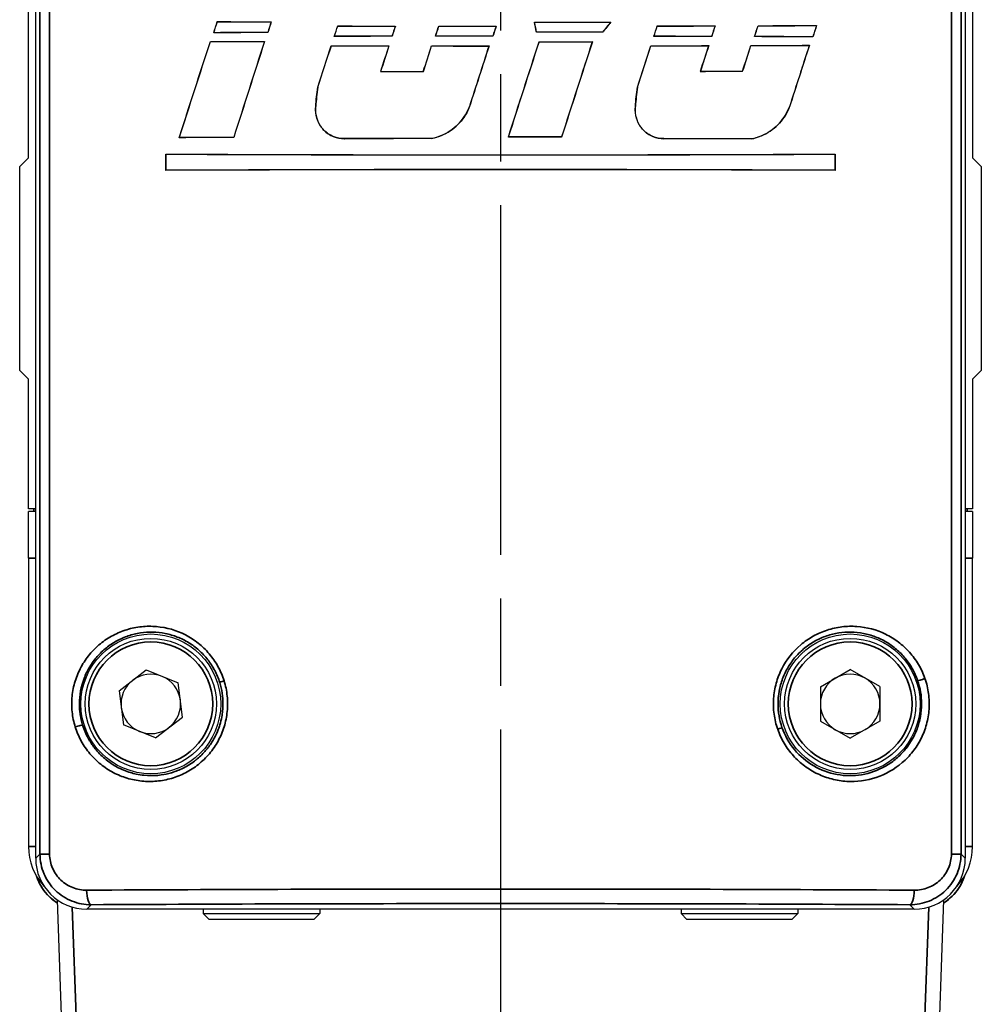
# Model space of a CAD drawing. Header units: millimetres. Extents: x 399 to 6233, y -1870 to 1602.
# Tile 439 of 656: x 4951 to 4984, y 392 to 425. Entities that reach past the tile are written whole.
import ezdxf

# ---------------------------------------------------------------- set-up
doc = ezdxf.new("R2010")
doc.units = ezdxf.units.MM
doc.linetypes.add('AM_ISO08W050', pattern=[18, 12, -1.5, 3, -1.5])
for name, color, linetype, lineweight in [('AM_7', 4, 'AM_ISO08W050', 25), ('可見 (ISO)', 7, 'Continuous', 25), ('窄部可見 (ISO)', 7, 'Continuous', 35)]:
    doc.layers.add(name, color=color, linetype=linetype, lineweight=lineweight)
doc.layers.add('S40', color=7, linetype='Continuous')

# ---------------------------------------------------------------- blocks, each defined once
blk = doc.blocks.new('S40-左視-02')
at = {"layer": '可見 (ISO)'}
for p, q in [((-15.95, -22.845), (-15.95, 34.605)), ((15.95, 34.605), (15.95, -22.845)), ((-16.2, 1.205), (-16.2, 27.533)), ((16.2, 27.533), (16.2, 1.205)), ((-9.717, 5.883), (-9.715, 5.879)), ((-7.865, 5.876), (-7.87, 5.873)), ((1.164, 5.865), (1.168, 5.861)), ((3.791, 5.867), (3.784, 5.864)), ((10.85, 5.75), (10.845, 5.746)), ((-9.842, 5.499), (-9.837, 5.503)), ((-7.985, 5.506), (-7.988, 5.509)), ((-5.586, 5.733), (-5.584, 5.73)), ((-3.609, 5.73), (-3.614, 5.726)), ((-2.117, 5.728), (-2.114, 5.724)), ((-0.147, 5.727), (-0.152, 5.724)), ((1.236, 5.517), (1.238, 5.521)), ((3.501, 5.515), (3.499, 5.519)), ((5.379, 5.733), (5.382, 5.729)), ((7.367, 5.738), (7.362, 5.734)), ((8.838, 5.742), (8.841, 5.739)), ((-9.957, 5.204), (-9.954, 5.201)), ((-8.098, 5.198), (-8.103, 5.194)), ((-5.703, 5.374), (-5.698, 5.378)), ((-3.723, 5.378), (-3.726, 5.381)), ((-2.23, 5.379), (-2.225, 5.383)), ((-0.259, 5.38), (-0.262, 5.384)), ((1.322, 5.186), (1.324, 5.182)), ((3.152, 5.187), (3.147, 5.184)), ((5.264, 5.375), (5.268, 5.379)), ((7.248, 5.37), (7.245, 5.374)), ((8.716, 5.366), (8.721, 5.369)), ((10.722, 5.358), (10.719, 5.362)), ((-5.807, 5.054), (-5.805, 5.051)), ((-3.829, 5.051), (-3.834, 5.047)), ((-2.364, 5.049), (-2.361, 5.045)), ((-0.394, 5.048), (-0.399, 5.044)), ((5.159, 5.053), (5.162, 5.049)), ((7.146, 5.058), (7.141, 5.054)), ((8.592, 5.062), (8.594, 5.058)), ((10.601, 5.07), (10.596, 5.066)), ((-4.114, 4.172), (-4.119, 4.169)), ((-2.649, 4.17), (-2.647, 4.167)), ((6.859, 4.178), (6.855, 4.174)), ((8.307, 4.182), (8.31, 4.179)), ((-6.266, 3.631), (-6.263, 3.631)), ((4.702, 3.631), (4.706, 3.63)), ((-6.341, 2.97), (-6.338, 2.97)), ((-1.064, 2.965), (-1.067, 2.966)), ((4.628, 2.97), (4.631, 2.97)), ((9.919, 2.959), (9.916, 2.96)), ((-11.026, 1.896), (-11.021, 1.899)), ((-9.155, 1.903), (-9.157, 1.907)), ((-2.364, 1.865), (-2.364, 1.868)), ((0.271, 1.919), (0.276, 1.923)), ((2.099, 1.918), (2.096, 1.922)), ((8.603, 1.852), (8.602, 1.855)), ((-16.5, 0.905), (-16.2, 1.205)), ((-11.487, 1.334), (-11.483, 1.331)), ((-11.487, 0.773), (-11.487, 1.334)), ((-11.483, 1.331), (-11.483, 0.776)), ((11.487, 1.334), (11.483, 1.331)), ((11.483, 0.776), (11.483, 1.331)), ((11.487, 1.334), (11.487, 0.773)), ((16.2, 1.205), (16.5, 0.905)), ((-16.5, -6.095), (-16.5, 0.905)), ((-11.487, 0.773), (-11.483, 0.776)), ((11.487, 0.773), (11.483, 0.776)), ((16.5, 0.905), (16.5, -6.095)), ((-16.2, -6.395), (-16.5, -6.095)), ((-16.2, -10.845), (-16.2, -6.395)), ((16.5, -6.095), (16.2, -6.395)), ((16.2, -6.395), (16.2, -10.845)), ((-15.95, -10.845), (-16.2, -10.845)), ((-15.95, -10.945), (-16.2, -10.945)), ((-16.2, -12.545), (-16.2, -10.945)), ((-16.013, -10.945), (-16.013, -10.845)), ((16.2, -10.845), (15.95, -10.845)), ((16.2, -10.945), (15.95, -10.945)), ((16.013, -10.945), (16.013, -10.845)), ((16.2, -10.945), (16.2, -12.545)), ((-16.2, -12.545), (-16.2, -22.445)), ((16.2, -22.445), (16.2, -12.545)), ((-14.1, -15.845), (-14.099, -15.845)), ((-13.771, -15.845), (-13.771, -15.845)), ((-14.5, -16.499), (-14.5, -16.499)), ((-13.091, -17.094), (-12.155, -16.374)), ((-12.155, -16.374), (-11.064, -16.825)), ((10.977, -16.956), (11.998, -16.364)), ((13.022, -16.953), (11.998, -16.364)), ((-14.621, -16.846), (-14.621, -16.846)), ((-10.909, -17.996), (-11.064, -16.825)), ((-13.091, -17.094), (-12.936, -18.264)), ((10.977, -16.956), (10.978, -18.137)), ((13.022, -16.953), (13.023, -18.134)), ((-11.845, -18.715), (-10.909, -17.996)), ((10.978, -18.137), (12.002, -18.726)), ((13.023, -18.134), (12.002, -18.726)), ((-14.5, -18.591), (-14.5, -18.591)), ((-11.845, -18.715), (-12.936, -18.264)), ((-15.054, -28.569), (-15.204, -24.278)), ((15.204, -24.278), (15.054, -28.569)), ((14.2, -24.595), (-14.2, -24.595)), ((-10.2, -24.595), (-10.2, -24.745)), ((-6.2, -24.595), (-6.2, -24.745)), ((6.2, -24.595), (6.2, -24.745)), ((10.2, -24.595), (10.2, -24.745)), ((-10.2, -24.745), (-6.2, -24.745)), ((-10, -24.945), (-10.2, -24.745)), ((-6.4, -24.945), (-10, -24.945)), ((-6.4, -24.945), (-6.2, -24.745)), ((6.2, -24.745), (10.2, -24.745)), ((6.4, -24.945), (6.2, -24.745)), ((10, -24.945), (6.4, -24.945)), ((10, -24.945), (10.2, -24.745))]:
    blk.add_line(p, q, dxfattribs=at)
for centre, radius in [((-12, -17.545), 2.4), ((12, -17.545), 2.4), ((-12, -17.545), 2.25), ((12, -17.545), 2.25)]:
    blk.add_circle(centre, radius, dxfattribs=at)
for centre, radius, start, end in [((-12.5, -13.345), 2.25, 304.4384, 304.4434), ((-12.5, -13.345), 2.5, 308.2415, 308.2422), ((12.5, -13.345), 2.5, 231.7578, 231.7585), ((12.5, -13.345), 2.25, 290.5104, 290.5113), ((-12, -17.545), 1.022, 67.5479, 127.5479), ((12, -17.545), 1.022, 60.0782, 120.0782), ((-12, -17.545), 1.022, 127.5479, 187.5479), ((-12, -17.545), 1.022, 7.5479, 67.5479), ((12, -17.545), 1.022, 120.0782, 180.0782), ((12, -17.545), 1.023, 0.0782, 60.0782), ((-12, -17.545), 1.022, 307.5479, 7.5479), ((12, -17.545), 1.022, 180.0782, 240.0782), ((12, -17.545), 1.022, 300.0782, 0.0782), ((-12, -17.545), 1.022, 187.5479, 247.5479), ((-12, -17.545), 1.022, 247.5479, 307.5479), ((12, -17.545), 1.022, 240.0782, 300.0782), ((-14.2, -22.445), 2, 180, 223.2848), ((14.2, -22.445), 2, 316.7152, 0)]:
    blk.add_arc(centre, radius, start, end, dxfattribs=at)
for centre, major_axis, ratio, start_param, end_param in [((-0.001, 38.343), (45.742, 140.956), 0.005388, 4.478967, 4.481765), ((0, 38.344), (45.943, 141.575), 0.005388, 4.480032, 4.482765), ((0, 6.663), (45.744, 0), 0.017452, 4.498325, 4.539593), ((0, 6.663), (-45.944, 0), 0.017452, 1.357737, 1.398653), ((0.001, 27.56), (45.946, 141.587), 0.005388, 1.726322, 1.728923), ((0.001, 27.561), (45.747, 140.973), 0.005388, 1.726977, 1.72964), ((0, 6.663), (45.743, 0), 0.017452, 4.73784, 4.795367), ((0, 7.56), (45.738, -222.221), 0.003518, 1.560883, 1.562445), ((0, 6.663), (-45.943, 0), 0.017452, 1.59623, 1.65325), ((-0.001, 7.562), (45.962, -223.309), 0.00352, 1.560934, 1.562457), ((0, 0.012), (45.946, 55.808), 0.011094, 1.47488, 1.48109), ((1.531, 0.047), (-71.317, -86.598), 0.017452, 4.659508, 4.663578), ((0, 6.525), (45.744, 0), 0.017452, 4.906822, 4.951859), ((0, -30.188), (45.745, 140.965), 0.005388, 1.314755, 1.317628), ((0, 4.719), (-45.744, 0), 0.017452, 4.887848, 4.92925), ((0, 4.719), (45.944, 0), 0.017452, 1.745541, 1.786589), ((0, 25.508), (45.743, 140.96), 0.005388, 4.57081, 4.573382), ((0, 25.509), (45.943, 141.577), 0.005388, 4.571463, 4.573973), ((0, 6.525), (45.743, 0), 0.017452, 4.589963, 4.63341), ((0, 6.525), (-45.943, 0), 0.017452, 1.448962, 1.492057), ((0, 14.269), (45.943, 141.577), 0.005388, 1.632922, 1.635362), ((0, 14.268), (45.742, 140.956), 0.005388, 1.633159, 1.63566), ((0, 14.834), (45.747, 140.972), 0.005388, 4.647018, 4.649495), ((0, 14.834), (45.945, 141.582), 0.005388, 4.647338, 4.649755), ((0, 6.525), (45.743, 0), 0.017452, 4.666094, 4.709179), ((0, 6.525), (-45.943, 0), 0.017452, 1.524759, 1.567496), ((0, 3.593), (45.944, 141.578), 0.005388, 1.557495, 1.559895), ((0, 3.593), (45.743, 140.96), 0.005388, 1.557405, 1.559865), ((0, 4.719), (-45.743, 0), 0.017452, 4.635776, 4.685375), ((0, 4.719), (45.943, 0), 0.017452, 1.494553, 1.543838), ((-0.001, -8.273), (45.747, 140.973), 0.005388, 4.811103, 4.813651), ((-0.001, -8.272), (45.946, 141.586), 0.005388, 4.810702, 4.813189), ((0, 6.525), (45.743, 0), 0.017452, 4.830263, 4.87415), ((0, 6.525), (-45.943, 0), 0.017452, 1.68821, 1.731739), ((0, -19.511), (45.944, 141.578), 0.005388, 1.393277, 1.395861), ((-0.001, -19.513), (45.746, 140.968), 0.005388, 1.392452, 1.395099), ((-0.001, -18.949), (45.746, 140.968), 0.005388, 4.887488, 4.890199), ((0.002, -18.941), (45.938, 141.56), 0.005387, 4.886722, 4.889371), ((0, 6.525), (-45.944, 0), 0.017452, 1.76443, 1.809093), ((0, -30.185), (45.943, 141.575), 0.005388, 1.315939, 1.318746), ((0, 38.699), (-45.744, -142.233), 0.005344, 1.310785, 1.334792), ((0, 38.699), (-45.944, -142.854), 0.005344, 1.311977, 1.335821), ((0, 5.984), (45.744, 0), 0.017452, 4.492968, 4.534412), ((0, 5.984), (-45.944, 0), 0.017452, 1.352404, 1.393495), ((7.589, 27.171), (144.238, 448.348), 0.017452, 1.625447, 1.63279), ((7.55, 27.166), (-143.559, -446.239), 0.017452, 4.767252, 4.774645), ((0, 4.582), (-45.743, 0), 0.017452, 4.793869, 4.837387), ((0, 4.582), (45.943, 0), 0.017452, 1.651976, 1.695141), ((0, 4.582), (-45.743, 0), 0.017452, 4.718059, 4.761162), ((0, 4.582), (45.943, 0), 0.017452, 1.576497, 1.619252), ((-8.106, 3.684), (149.428, 464.48), 0.017452, 4.714204, 4.721236), ((-8.142, 3.684), (-150.081, -466.511), 0.017452, 1.572635, 1.579622), ((0, 5.984), (45.743, 0), 0.017452, 4.741284, 4.78134), ((0, 5.984), (-45.943, 0), 0.017452, 1.599621, 1.639342), ((8.09, -7.155), (148.924, 462.915), 0.017452, 1.549753, 1.556801), ((8.055, -7.155), (-148.266, -460.869), 0.017452, 4.691221, 4.698315), ((0, 4.582), (-45.743, 0), 0.017452, 4.553276, 4.597064), ((0, 4.582), (45.943, 0), 0.017452, 1.412438, 1.45587), ((0, 4.582), (-45.744, 0), 0.017452, 4.475792, 4.520667), ((0, 4.582), (45.944, 0), 0.017452, 1.335307, 1.379812), ((-7.974, 25.256), (144.878, 450.339), 0.017452, 4.669968, 4.673131), ((-8.01, 25.26), (-145.55, -452.428), 0.017452, 1.528587, 1.531729), ((0, 5.846), (45.743, 0), 0.017452, 4.585094, 4.628584), ((0, 5.846), (-45.943, 0), 0.017452, 1.444115, 1.487251), ((7.935, 14.228), (147.931, 455.72), 0.017452, 1.596609, 1.598538), ((7.9, 14.228), (-147.28, -453.713), 0.017452, 4.738283, 4.740219), ((-7.922, 14.864), (147.149, 453.311), 0.017452, 4.694461, 4.6964), ((-7.957, 14.865), (-147.801, -455.32), 0.017452, 1.552964, 1.554894), ((0, 5.846), (45.743, 0), 0.017452, 4.660689, 4.703778), ((0, 5.846), (-45.943, 0), 0.017452, 1.519377, 1.562119), ((8.142, 3.665), (150.083, 466.516), 0.017452, 1.573454, 1.577908), ((8.106, 3.665), (-149.429, -464.485), 0.017452, 4.715026, 4.71951), ((-7.98, -8.3), (147.806, 459.439), 0.017452, 4.743975, 4.747071), ((-8.016, -8.301), (-148.467, -461.493), 0.017452, 1.602266, 1.605344), ((0, 5.846), (45.743, 0), 0.017452, 4.825414, 4.869249), ((0, 5.846), (-45.943, 0), 0.017452, 1.683384, 1.72686), ((7.864, -18.877), (143.043, 440.663), 0.017452, 1.522128, 1.524128), ((7.829, -18.871), (-142.369, -438.584), 0.017452, 4.663468, 4.665477), ((-7.448, -18.276), (142.673, 439.523), 0.017452, 4.769172, 4.771177), ((-7.486, -18.281), (-143.347, -441.598), 0.017452, 1.627343, 1.629338), ((0, 5.846), (45.744, 0), 0.017452, 4.901339, 4.946269), ((0, 5.846), (-45.944, 0), 0.017452, 1.758971, 1.803529), ((8.026, -28.607), (138.388, 430.163), 0.017452, 1.498052, 1.502962), ((7.992, -28.591), (-137.684, -427.975), 0.017452, 4.639273, 4.644219), ((0, 4.967), (-45.943, 0), 0.017452, 1.48103, 1.513152), ((0, 4.967), (45.743, 0), 0.017452, 4.622335, 4.654437), ((0, 4.967), (-45.944, 0), 0.017452, 1.720553, 1.752668), ((0, 4.967), (45.744, 0), 0.017452, 4.862913, 4.895007), ((0, 1.121), (-45.744, 0), 0.017452, 4.913878, 4.955821), ((0, 1.121), (45.944, 0), 0.017452, 1.771454, 1.813036), ((0, 1.067), (45.943, 0), 0.017452, 1.622277, 1.687601), ((0, 1.067), (-45.743, 0), 0.017452, 4.764087, 4.829706), ((0, 1.121), (-45.743, 0), 0.017452, 4.666489, 4.706462), ((0, 1.121), (45.943, 0), 0.017452, 1.525152, 1.564791), ((0, 1.067), (45.944, 0), 0.017452, 1.382444, 1.448358), ((0, 1.067), (-45.744, 0), 0.017452, 4.523196, 4.589413), ((0, 2.107), (45.743, 0), 0.017452, 4.45856, 4.966217), ((0, 2.107), (-45.95, 0), 0.017455, 1.318216, 1.823376), ((0, 0), (-45.743, 0), 0.017452, 4.45856, 4.966217), ((0, 0), (45.95, 0), 0.017455, 1.318216, 1.823376), ((-14.2, -22.845), (1.238, 1.238), 0.999695, 2.356347, 3.926839), ((14.2, -22.845), (-1.238, 1.238), 0.999695, 2.356347, 3.926839)]:
    blk.add_ellipse(centre, major_axis=major_axis, ratio=ratio, start_param=start_param, end_param=end_param, dxfattribs=at)
for points in [[(-6.341, 2.97), (-6.328, 3.189), (-6.302, 3.41), (-6.266, 3.631)], [(-6.263, 3.631), (-6.299, 3.409), (-6.324, 3.188), (-6.338, 2.97)], [(4.628, 2.97), (4.641, 3.188), (4.667, 3.409), (4.702, 3.631)], [(4.706, 3.63), (4.67, 3.409), (4.645, 3.188), (4.631, 2.97)]]:
    blk.add_open_spline(points, degree=3, dxfattribs=at)
for points, knots in [([(-6.341, 2.97), (-6.346, 2.929), (-6.349, 2.888), (-6.349, 2.723), (-6.324, 2.591), (-6.223, 2.348), (-6.147, 2.237), (-5.972, 2.061), (-5.86, 1.985), (-5.616, 1.885), (-5.484, 1.86), (-5.358, 1.86), (-5.356, 1.86), (-5.354, 1.86)], [-0.3106286, -0.3106286, -0.3106286, -0.3106286, -0.2985275, -0.2985275, -0.2612771, -0.2612771, -0.2240267, -0.2240267, -0.1865013, -0.1865013, -0.148976, -0.148976, -0.1484135, -0.1484135, -0.1484135, -0.1484135]), ([(-5.354, 1.864), (-5.356, 1.864), (-5.358, 1.864), (-5.484, 1.863), (-5.616, 1.888), (-5.859, 1.988), (-5.97, 2.064), (-6.145, 2.239), (-6.22, 2.349), (-6.321, 2.592), (-6.346, 2.724), (-6.346, 2.847), (-6.346, 2.888), (-6.343, 2.929), (-6.338, 2.97)], [0.4453362, 0.4453362, 0.4453362, 0.4453362, 0.4458977, 0.4458977, 0.4832863, 0.4832863, 0.520675, 0.520675, 0.5577925, 0.5577925, 0.59491, 0.59491, 0.59491, 0.6069789, 0.6069789, 0.6069789, 0.6069789]), ([(-2.364, 1.868), (-2.251, 1.891), (-2.138, 1.924), (-1.816, 2.058), (-1.62, 2.192), (-1.311, 2.501), (-1.178, 2.697), (-1.081, 2.929), (-1.074, 2.948), (-1.067, 2.966)], [-0.7547784, -0.7547784, -0.7547784, -0.7547784, -0.7217015, -0.7217015, -0.65609, -0.65609, -0.5905844, -0.5905844, -0.5849967, -0.5849967, -0.5849967, -0.5849967]), ([(-1.064, 2.965), (-1.071, 2.946), (-1.078, 2.928), (-1.174, 2.695), (-1.308, 2.499), (-1.618, 2.189), (-1.814, 2.055), (-2.137, 1.921), (-2.25, 1.887), (-2.364, 1.865)], [0.0600303, 0.0600303, 0.0600303, 0.0600303, 0.065637, 0.065637, 0.1312739, 0.1312739, 0.1970178, 0.1970178, 0.2301933, 0.2301933, 0.2301933, 0.2301933]), ([(4.628, 2.97), (4.622, 2.929), (4.62, 2.888), (4.62, 2.724), (4.645, 2.592), (4.745, 2.349), (4.82, 2.238), (4.995, 2.063), (5.106, 1.986), (5.35, 1.885), (5.482, 1.86), (5.607, 1.86), (5.609, 1.86), (5.611, 1.86)], [-0.3108484, -0.3108484, -0.3108484, -0.3108484, -0.2987826, -0.2987826, -0.2616698, -0.2616698, -0.224557, -0.224557, -0.187125, -0.187125, -0.1496929, -0.1496929, -0.1491299, -0.1491299, -0.1491299, -0.1491299]), ([(5.611, 1.863), (5.609, 1.863), (5.607, 1.863), (5.482, 1.863), (5.35, 1.888), (5.108, 1.989), (4.997, 2.065), (4.823, 2.24), (4.748, 2.351), (4.648, 2.593), (4.623, 2.724), (4.623, 2.847), (4.623, 2.887), (4.626, 2.928), (4.631, 2.97)], [0.4462988, 0.4462988, 0.4462988, 0.4462988, 0.4468607, 0.4468607, 0.4841574, 0.4841574, 0.5214541, 0.5214541, 0.5584352, 0.5584352, 0.5954163, 0.5954163, 0.5954163, 0.6074502, 0.6074502, 0.6074502, 0.6074502]), ([(8.602, 1.855), (8.718, 1.878), (8.833, 1.911), (9.161, 2.046), (9.359, 2.182), (9.671, 2.494), (9.805, 2.69), (9.902, 2.924), (9.909, 2.942), (9.916, 2.96)], [-0.7666931, -0.7666931, -0.7666931, -0.7666931, -0.7323964, -0.7323964, -0.6649503, -0.6649503, -0.5987622, -0.5987622, -0.5932187, -0.5932187, -0.5932187, -0.5932187]), ([(9.919, 2.959), (9.912, 2.94), (9.905, 2.922), (9.808, 2.688), (9.673, 2.492), (9.362, 2.179), (9.163, 2.043), (8.834, 1.908), (8.719, 1.874), (8.603, 1.852)], [0.0607615, 0.0607615, 0.0607615, 0.0607615, 0.066323, 0.066323, 0.132646, 0.132646, 0.2002419, 0.2002419, 0.2346492, 0.2346492, 0.2346492, 0.2346492]), ([(-15.345, -24.286), (-15.488, -24.173), (-15.614, -24.037), (-15.804, -23.755), (-15.875, -23.609), (-15.925, -23.457)], [0.1163989, 0.1163989, 0.1163989, 0.1163989, 0.1709338, 0.1709338, 0.2187282, 0.2187282, 0.2187282, 0.2187282]), ([(15.925, -23.457), (15.866, -23.636), (15.777, -23.808), (15.608, -24.034), (15.546, -24.104), (15.394, -24.251), (15.3, -24.325), (15.2, -24.389)], [0.0556135, 0.0556135, 0.0556135, 0.0556135, 0.1122733, 0.1122733, 0.1404091, 0.1404091, 0.1758858, 0.1758858, 0.1758858, 0.1758858])]:
    blk.add_open_spline(points, degree=3, knots=knots, dxfattribs=at)
at = {"layer": '窄部可見 (ISO)'}
for p, q in [((-15.804, -22.7), (-15.804, 34.459)), ((-15.474, 34.46), (-15.474, -22.7)), ((15.474, -22.7), (15.474, 34.46)), ((15.804, 34.459), (15.804, -22.7)), ((-5.354, 1.86), (-5.354, 1.864)), ((5.611, 1.86), (5.611, 1.863)), ((-16.013, -10.845), (-16.013, -10.945)), ((16.013, -10.945), (16.013, -10.845)), ((-16.2, -12.545), (-15.95, -12.545)), ((15.95, -12.545), (16.2, -12.545)), ((-15.95, -22.445), (-16.2, -22.445)), ((15.95, -22.445), (16.2, -22.445)), ((-15.95, -22.845), (-15.804, -22.7)), ((-15.474, -22.7), (-15.804, -22.7)), ((15.804, -22.7), (15.474, -22.7)), ((15.804, -22.7), (15.95, -22.845)), ((-14.696, -24.523), (-14.555, -28.578)), ((-14.047, -24.442), (-14.2, -24.595)), ((14.2, -24.595), (14.047, -24.442)), ((14.2, -24.436), (14.2, -24.436)), ((14.555, -28.578), (14.696, -24.523))]:
    blk.add_line(p, q, dxfattribs=at)
for centre in [(-12, -17.545), (12, -17.545)]:
    blk.add_circle(centre, 2.125, dxfattribs=at)
for centre, start, end in [((-12.5, -13.345), 301.5999, 301.6057), ((12.5, -13.345), 287.6717, 287.6721)]:
    blk.add_arc(centre, 2.125, start, end, dxfattribs=at)
for centre, major_axis, ratio, start_param, end_param in [((-9.445, -16.752), (-0.191, -0.059), 0.062926, 4.911673, 6.265697), ((14.504, -16.673), (-0.189, -0.065), 0.109215, 0.017558, 1.876428), ((-14.53, -18.337), (0.191, 0.059), 0.099527, 0.01754, 1.880288), ((9.471, -18.417), (0.189, 0.065), 0.069409, 4.910151, 6.26569), ((-14.047, -23.942), (0.003, -0.5), 0.310429, 4.710619, 6.264825), ((14.047, -23.942), (-0.003, -0.5), 0.310429, 0.01836, 1.572566)]:
    blk.add_ellipse(centre, major_axis=major_axis, ratio=ratio, start_param=start_param, end_param=end_param, dxfattribs=at)
for points, knots in [([(-14.594, -18.337), (-14.647, -18.168), (-14.682, -17.995), (-14.701, -17.818), (-14.719, -17.641), (-14.719, -17.461), (-14.702, -17.285), (-14.684, -17.108), (-14.65, -16.935), (-14.598, -16.766), (-14.546, -16.597), (-14.476, -16.432), (-14.393, -16.278), (-14.31, -16.124), (-14.211, -15.979), (-14.099, -15.844), (-13.987, -15.709), (-13.863, -15.588), (-13.729, -15.479), (-13.595, -15.37), (-13.449, -15.274), (-13.297, -15.193), (-13.145, -15.113), (-12.987, -15.047), (-12.823, -14.997), (-12.658, -14.947), (-12.488, -14.912), (-12.318, -14.895), (-12.147, -14.877), (-11.976, -14.876), (-11.803, -14.891), (-11.458, -14.921), (-11.123, -15.017), (-10.811, -15.178), (-10.656, -15.258), (-10.509, -15.353), (-10.373, -15.461), (-10.237, -15.569), (-10.108, -15.693), (-9.995, -15.828), (-9.881, -15.962), (-9.781, -16.107), (-9.696, -16.261), (-9.611, -16.416), (-9.54, -16.582), (-9.486, -16.752)], [0.016662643, 0.016662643, 0.016662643, 0.016662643, 0.017195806, 0.017195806, 0.017195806, 0.017729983, 0.017729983, 0.017729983, 0.018267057, 0.018267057, 0.018267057, 0.018804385, 0.018804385, 0.018804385, 0.019342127, 0.019342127, 0.019342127, 0.019880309, 0.019880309, 0.019880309, 0.02041893, 0.02041893, 0.02041893, 0.020957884, 0.020957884, 0.020957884, 0.021497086, 0.021497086, 0.021497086, 0.022036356, 0.022036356, 0.022036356, 0.023114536, 0.023114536, 0.023114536, 0.023653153, 0.023653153, 0.023653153, 0.024190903, 0.024190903, 0.024190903, 0.024728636, 0.024728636, 0.024728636, 0.025266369, 0.025266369, 0.025266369, 0.025266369]), ([(9.513, -18.417), (9.454, -18.248), (9.413, -18.075), (9.365, -17.72), (9.359, -17.539), (9.384, -17.184), (9.414, -17.009), (9.508, -16.667), (9.574, -16.499), (9.813, -16.027), (10.038, -15.744), (10.437, -15.405), (10.583, -15.304), (10.887, -15.134), (11.045, -15.065), (11.374, -14.958), (11.545, -14.921), (11.886, -14.879), (12.057, -14.875), (12.573, -14.911), (12.906, -15), (13.371, -15.227), (13.517, -15.317), (13.791, -15.524), (13.921, -15.642), (14.153, -15.902), (14.255, -16.042), (14.433, -16.343), (14.509, -16.505), (14.567, -16.673)], [0.016614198, 0.016614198, 0.016614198, 0.016614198, 0.01715223, 0.01715223, 0.017690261, 0.017690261, 0.018228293, 0.018228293, 0.018766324, 0.018766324, 0.019842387, 0.019842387, 0.020380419, 0.020380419, 0.02091845, 0.02091845, 0.021456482, 0.021456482, 0.021994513, 0.021994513, 0.023070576, 0.023070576, 0.023608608, 0.023608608, 0.024146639, 0.024146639, 0.024684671, 0.024684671, 0.025222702, 0.025222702, 0.025222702, 0.025222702]), ([(-9.636, -16.811), (-9.68, -16.668), (-9.738, -16.529), (-9.876, -16.266), (-9.956, -16.143), (-10.138, -15.911), (-10.24, -15.802), (-10.459, -15.607), (-10.576, -15.52), (-10.823, -15.368), (-10.956, -15.302), (-11.225, -15.197), (-11.362, -15.157), (-11.644, -15.1), (-11.789, -15.084), (-12.074, -15.078), (-12.216, -15.087), (-12.498, -15.13), (-12.639, -15.164), (-12.909, -15.255), (-13.04, -15.312), (-13.292, -15.449), (-13.413, -15.53), (-13.638, -15.71), (-13.742, -15.81), (-13.934, -16.029), (-14.022, -16.148), (-14.173, -16.399), (-14.237, -16.531), (-14.396, -16.949), (-14.45, -17.244), (-14.45, -17.545)], [0.008449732, 0.008449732, 0.008449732, 0.008449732, 0.008899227, 0.008899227, 0.009348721, 0.009348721, 0.009798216, 0.009798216, 0.01024771, 0.01024771, 0.010697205, 0.010697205, 0.011146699, 0.011146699, 0.011596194, 0.011596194, 0.012045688, 0.012045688, 0.012495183, 0.012495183, 0.012944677, 0.012944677, 0.013394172, 0.013394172, 0.013843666, 0.013843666, 0.014293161, 0.014293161, 0.014742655, 0.014742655, 0.015641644, 0.015641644, 0.015641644, 0.015641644]), ([(14.315, -16.739), (14.267, -16.6), (14.206, -16.464), (14.064, -16.211), (13.982, -16.092), (13.8, -15.87), (13.698, -15.766), (13.481, -15.58), (13.366, -15.498), (13.123, -15.353), (12.993, -15.291), (12.729, -15.191), (12.594, -15.152), (12.317, -15.099), (12.175, -15.083), (11.892, -15.078), (11.751, -15.088), (11.47, -15.131), (11.33, -15.165), (11.059, -15.257), (10.929, -15.315), (10.677, -15.453), (10.555, -15.535), (10.33, -15.716), (10.225, -15.817), (10.034, -16.037), (9.947, -16.157), (9.797, -16.408), (9.733, -16.54), (9.63, -16.817), (9.59, -16.96), (9.538, -17.249), (9.524, -17.396), (9.524, -17.545)], [0.008491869, 0.008491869, 0.008491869, 0.008491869, 0.008936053, 0.008936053, 0.009380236, 0.009380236, 0.00982442, 0.00982442, 0.010268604, 0.010268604, 0.010712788, 0.010712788, 0.011156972, 0.011156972, 0.011601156, 0.011601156, 0.01204534, 0.01204534, 0.012489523, 0.012489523, 0.012933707, 0.012933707, 0.013377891, 0.013377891, 0.013822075, 0.013822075, 0.014266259, 0.014266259, 0.014710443, 0.014710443, 0.015154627, 0.015154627, 0.015598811, 0.015598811, 0.015598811, 0.015598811]), ([(-9.486, -16.752), (-9.433, -16.922), (-9.397, -17.099), (-9.361, -17.452), (-9.361, -17.63), (-9.396, -17.986), (-9.432, -18.161), (-9.536, -18.499), (-9.606, -18.664), (-9.777, -18.976), (-9.876, -19.121), (-10.103, -19.39), (-10.231, -19.515), (-10.504, -19.733), (-10.65, -19.828), (-10.96, -19.989), (-11.122, -20.054), (-11.453, -20.15), (-11.624, -20.182), (-11.968, -20.214), (-12.139, -20.213), (-12.479, -20.179), (-12.65, -20.145), (-12.978, -20.046), (-13.136, -19.982), (-13.44, -19.822), (-13.586, -19.726), (-13.854, -19.51), (-13.978, -19.389), (-14.203, -19.122), (-14.303, -18.976), (-14.471, -18.67), (-14.54, -18.508), (-14.594, -18.337)], [0.008052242, 0.008052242, 0.008052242, 0.008052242, 0.008590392, 0.008590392, 0.009128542, 0.009128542, 0.009666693, 0.009666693, 0.010204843, 0.010204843, 0.010742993, 0.010742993, 0.011281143, 0.011281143, 0.011819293, 0.011819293, 0.012357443, 0.012357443, 0.012895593, 0.012895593, 0.013433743, 0.013433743, 0.013971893, 0.013971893, 0.014510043, 0.014510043, 0.015048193, 0.015048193, 0.015586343, 0.015586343, 0.016124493, 0.016124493, 0.016662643, 0.016662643, 0.016662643, 0.016662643]), ([(-9.524, -17.545), (-9.524, -17.421), (-9.533, -17.298), (-9.552, -17.175), (-9.571, -17.052), (-9.599, -16.93), (-9.636, -16.811)], [0.0077021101, 0.0077021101, 0.0077021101, 0.0077021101, 0.0080759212, 0.0080759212, 0.0080759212, 0.0084497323, 0.0084497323, 0.0084497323, 0.0084497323]), ([(14.567, -16.673), (14.626, -16.841), (14.667, -17.016), (14.715, -17.368), (14.721, -17.545), (14.697, -17.902), (14.666, -18.079), (14.573, -18.419), (14.508, -18.586), (14.349, -18.901), (14.255, -19.049), (14.04, -19.323), (13.917, -19.45), (13.524, -19.788), (13.218, -19.961), (12.571, -20.178), (12.223, -20.225), (11.711, -20.195), (11.538, -20.168), (11.203, -20.081), (11.041, -20.023), (10.729, -19.874), (10.577, -19.782), (10.297, -19.573), (10.168, -19.456), (9.932, -19.194), (9.826, -19.05), (9.646, -18.747), (9.572, -18.587), (9.513, -18.417)], [0.007999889, 0.007999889, 0.007999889, 0.007999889, 0.008538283, 0.008538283, 0.009076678, 0.009076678, 0.009615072, 0.009615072, 0.010153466, 0.010153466, 0.010691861, 0.010691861, 0.011230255, 0.011230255, 0.012307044, 0.012307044, 0.013383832, 0.013383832, 0.013922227, 0.013922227, 0.014460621, 0.014460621, 0.014999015, 0.014999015, 0.01553741, 0.01553741, 0.016075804, 0.016075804, 0.016614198, 0.016614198, 0.016614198, 0.016614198]), ([(14.45, -17.545), (14.45, -17.408), (14.439, -17.272), (14.394, -17.002), (14.359, -16.868), (14.315, -16.739)], [0.0076672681, 0.0076672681, 0.0076672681, 0.0076672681, 0.0080795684, 0.0080795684, 0.0084918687, 0.0084918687, 0.0084918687, 0.0084918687]), ([(-14.45, -17.545), (-14.45, -17.629), (-14.446, -17.714), (-14.437, -17.797), (-14.433, -17.837), (-14.428, -17.877), (-14.422, -17.916), (-14.404, -18.039), (-14.376, -18.159), (-14.339, -18.277)], [0.015641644, 0.015641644, 0.015641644, 0.015641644, 0.0158933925, 0.0158933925, 0.0158933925, 0.0160132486, 0.0160132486, 0.0160132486, 0.0163848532, 0.0163848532, 0.0163848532, 0.0163848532]), ([(-14.339, -18.277), (-14.29, -18.435), (-14.226, -18.584), (-14.149, -18.726), (-14.086, -18.841), (-14.014, -18.952), (-13.933, -19.056), (-13.914, -19.08), (-13.896, -19.103), (-13.877, -19.126), (-13.773, -19.25), (-13.659, -19.361), (-13.536, -19.461), (-13.459, -19.524), (-13.377, -19.582), (-13.293, -19.635), (-13.242, -19.667), (-13.19, -19.696), (-13.138, -19.724), (-12.997, -19.798), (-12.852, -19.858), (-12.701, -19.904), (-12.635, -19.924), (-12.569, -19.941), (-12.501, -19.955), (-12.413, -19.974), (-12.324, -19.988), (-12.235, -19.997), (-12.078, -20.013), (-11.92, -20.014), (-11.761, -19.999), (-11.723, -19.995), (-11.685, -19.991), (-11.648, -19.986), (-11.527, -19.969), (-11.408, -19.943), (-11.293, -19.909), (-11.271, -19.903), (-11.249, -19.896), (-11.228, -19.889), (-11.098, -19.847), (-10.97, -19.794), (-10.847, -19.73), (-10.841, -19.726), (-10.834, -19.723), (-10.827, -19.719), (-10.698, -19.65), (-10.577, -19.571), (-10.462, -19.48), (-10.456, -19.475), (-10.45, -19.471), (-10.444, -19.466), (-10.336, -19.379), (-10.234, -19.281), (-10.142, -19.177), (-10.126, -19.16), (-10.111, -19.142), (-10.097, -19.125), (-10.017, -19.029), (-9.945, -18.928), (-9.88, -18.821), (-9.86, -18.788), (-9.841, -18.755), (-9.823, -18.721), (-9.77, -18.624), (-9.724, -18.523), (-9.685, -18.42), (-9.666, -18.37), (-9.648, -18.319), (-9.633, -18.269), (-9.605, -18.178), (-9.582, -18.085), (-9.565, -17.991), (-9.553, -17.923), (-9.543, -17.855), (-9.536, -17.786), (-9.528, -17.705), (-9.524, -17.625), (-9.524, -17.545)], [0.000508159, 0.000508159, 0.000508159, 0.000508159, 0.001003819, 0.001003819, 0.001003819, 0.001407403, 0.001407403, 0.001407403, 0.001498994, 0.001498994, 0.001498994, 0.001996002, 0.001996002, 0.001996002, 0.002306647, 0.002306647, 0.002306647, 0.002492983, 0.002492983, 0.002492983, 0.002990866, 0.002990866, 0.002990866, 0.003205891, 0.003205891, 0.003205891, 0.003488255, 0.003488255, 0.003488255, 0.003986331, 0.003986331, 0.003986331, 0.004105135, 0.004105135, 0.004105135, 0.004483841, 0.004483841, 0.004483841, 0.004554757, 0.004554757, 0.004554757, 0.004980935, 0.004980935, 0.004980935, 0.005004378, 0.005004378, 0.005004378, 0.005454, 0.005454, 0.005454, 0.005477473, 0.005477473, 0.005477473, 0.005903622, 0.005903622, 0.005903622, 0.005973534, 0.005973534, 0.005973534, 0.006353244, 0.006353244, 0.006353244, 0.006469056, 0.006469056, 0.006469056, 0.006802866, 0.006802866, 0.006802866, 0.006964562, 0.006964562, 0.006964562, 0.007252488, 0.007252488, 0.007252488, 0.007459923, 0.007459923, 0.007459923, 0.00770211, 0.00770211, 0.00770211, 0.00770211]), ([(9.524, -17.545), (9.524, -17.683), (9.536, -17.82), (9.581, -18.09), (9.615, -18.222), (9.66, -18.352)], [0.0155988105, 0.0155988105, 0.0155988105, 0.0155988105, 0.0160090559, 0.0160090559, 0.0164193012, 0.0164193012, 0.0164193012, 0.0164193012]), ([(9.66, -18.352), (9.757, -18.633), (9.902, -18.889), (10.089, -19.115), (10.276, -19.342), (10.498, -19.529), (10.748, -19.675), (10.999, -19.821), (11.268, -19.919), (11.549, -19.97), (11.831, -20.021), (12.114, -20.023), (12.394, -19.976), (12.675, -19.928), (12.942, -19.835), (13.191, -19.695), (13.315, -19.625), (13.433, -19.546), (13.543, -19.456), (13.653, -19.366), (13.757, -19.265), (13.851, -19.156), (13.946, -19.046), (14.03, -18.929), (14.104, -18.805), (14.178, -18.68), (14.242, -18.547), (14.294, -18.41), (14.345, -18.272), (14.384, -18.131), (14.41, -17.986), (14.437, -17.841), (14.45, -17.692), (14.45, -17.545)], [0.000560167, 0.000560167, 0.000560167, 0.000560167, 0.001448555, 0.001448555, 0.001448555, 0.002336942, 0.002336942, 0.002336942, 0.00322533, 0.00322533, 0.00322533, 0.004113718, 0.004113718, 0.004113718, 0.005002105, 0.005002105, 0.005002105, 0.005446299, 0.005446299, 0.005446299, 0.005890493, 0.005890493, 0.005890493, 0.006334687, 0.006334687, 0.006334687, 0.00677888, 0.00677888, 0.00677888, 0.007223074, 0.007223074, 0.007223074, 0.007667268, 0.007667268, 0.007667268, 0.007667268]), ([(-14.047, -24.442), (-14.273, -24.443), (-14.494, -24.401), (-14.703, -24.318), (-14.808, -24.276), (-14.908, -24.225), (-15.003, -24.164), (-15.006, -24.162), (-15.009, -24.16), (-15.012, -24.158), (-15.104, -24.099), (-15.191, -24.029), (-15.271, -23.953), (-15.274, -23.95), (-15.277, -23.947), (-15.279, -23.944), (-15.359, -23.867), (-15.43, -23.783), (-15.493, -23.692), (-15.495, -23.689), (-15.498, -23.686), (-15.5, -23.683), (-15.563, -23.59), (-15.618, -23.49), (-15.663, -23.387), (-15.755, -23.172), (-15.804, -22.937), (-15.804, -22.7)], [0, 0, 0, 0, 0.000685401, 0.000685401, 0.000685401, 0.001029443, 0.001029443, 0.001029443, 0.00104043, 0.00104043, 0.00104043, 0.001375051, 0.001375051, 0.001375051, 0.00138724, 0.00138724, 0.00138724, 0.001722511, 0.001722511, 0.001722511, 0.00173405, 0.00173405, 0.00173405, 0.002071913, 0.002071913, 0.002071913, 0.00277448, 0.00277448, 0.00277448, 0.00277448]), ([(-15.474, -22.7), (-15.474, -22.87), (-15.438, -23.038), (-15.371, -23.19), (-15.338, -23.267), (-15.296, -23.341), (-15.249, -23.408), (-15.201, -23.476), (-15.147, -23.538), (-15.088, -23.594), (-15.028, -23.651), (-14.962, -23.702), (-14.894, -23.745), (-14.825, -23.788), (-14.753, -23.825), (-14.677, -23.854), (-14.525, -23.913), (-14.366, -23.943), (-14.202, -23.942)], [0, 0, 0, 0, 0.000509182, 0.000509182, 0.000509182, 0.00076434, 0.00076434, 0.00076434, 0.001020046, 0.001020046, 0.001020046, 0.001276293, 0.001276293, 0.001276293, 0.001532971, 0.001532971, 0.001532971, 0.002047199, 0.002047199, 0.002047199, 0.002047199]), ([(15.804, -22.7), (15.804, -22.817), (15.792, -22.932), (15.769, -23.045), (15.746, -23.159), (15.712, -23.271), (15.667, -23.378), (15.577, -23.59), (15.443, -23.784), (15.28, -23.944), (15.277, -23.946), (15.275, -23.949), (15.272, -23.952), (15.11, -24.107), (14.918, -24.231), (14.712, -24.314), (14.607, -24.357), (14.497, -24.389), (14.385, -24.41), (14.274, -24.431), (14.161, -24.442), (14.047, -24.442)], [0, 0, 0, 0, 0.000347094, 0.000347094, 0.000347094, 0.000694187, 0.000694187, 0.000694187, 0.001388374, 0.001388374, 0.001388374, 0.001400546, 0.001400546, 0.001400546, 0.002082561, 0.002082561, 0.002082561, 0.002429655, 0.002429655, 0.002429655, 0.002776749, 0.002776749, 0.002776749, 0.002776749]), ([(14.202, -23.942), (14.365, -23.943), (14.526, -23.913), (14.826, -23.796), (14.967, -23.708), (15.205, -23.484), (15.303, -23.345), (15.404, -23.115), (15.43, -23.034), (15.465, -22.869), (15.474, -22.785), (15.474, -22.7)], [0, 0, 0, 0, 0.000507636, 0.000507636, 0.001015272, 0.001015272, 0.001522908, 0.001522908, 0.001776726, 0.001776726, 0.002030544, 0.002030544, 0.002030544, 0.002030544]), ([(-15.925, -23.457), (-15.911, -23.499), (-15.896, -23.54), (-15.879, -23.58), (-15.835, -23.686), (-15.782, -23.786), (-15.718, -23.882), (-15.655, -23.977), (-15.581, -24.067), (-15.5, -24.148), (-15.41, -24.238), (-15.309, -24.319), (-15.2, -24.388)], [0.00055598, 0.00055598, 0.00055598, 0.00055598, 0.000685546, 0.000685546, 0.000685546, 0.001028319, 0.001028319, 0.001028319, 0.001371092, 0.001371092, 0.001371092, 0.001756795, 0.001756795, 0.001756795, 0.001756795]), ([(15.2, -24.389), (15.212, -24.381), (15.223, -24.374), (15.329, -24.303), (15.419, -24.229), (15.58, -24.068), (15.653, -23.98), (15.78, -23.789), (15.835, -23.686), (15.896, -23.541), (15.911, -23.499), (15.925, -23.458)], [0.000987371, 0.000987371, 0.000987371, 0.000987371, 0.00102819, 0.00102819, 0.001370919, 0.001370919, 0.001713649, 0.001713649, 0.002056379, 0.002056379, 0.002188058, 0.002188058, 0.002188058, 0.002188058]), ([(-14.202, -23.942), (-11.914, -23.929), (-9.567, -23.919), (-7.191, -23.913), (-4.814, -23.906), (-2.407, -23.903), (0, -23.903), (2.407, -23.903), (4.814, -23.906), (7.191, -23.913), (9.567, -23.919), (11.914, -23.929), (14.202, -23.942)], [2.8259433, 2.8259433, 2.8259433, 2.8259433, 2.983768, 2.983768, 2.983768, 3.1415927, 3.1415927, 3.1415927, 3.2994173, 3.2994173, 3.2994173, 3.457242, 3.457242, 3.457242, 3.457242]), ([(14.047, -24.442), (11.784, -24.429), (9.463, -24.419), (4.761, -24.406), (2.381, -24.403), (-2.381, -24.403), (-4.761, -24.406), (-9.463, -24.419), (-11.784, -24.429), (-14.047, -24.442)], [2.8259433, 2.8259433, 2.8259433, 2.8259433, 2.983768, 2.983768, 3.1415927, 3.1415927, 3.2994173, 3.2994173, 3.457242, 3.457242, 3.457242, 3.457242])]:
    blk.add_open_spline(points, degree=3, knots=knots, dxfattribs=at)

msp = doc.modelspace()

# ---------------------------------------------------------------- linework, layer by layer
at = {"layer": 'AM_7'}
msp.add_line((4967.264, 490.977), (4967.264, 384.446), dxfattribs=at)

# ---------------------------------------------------------------- block references
at = {"layer": 'S40'}
msp.add_blockref('S40-左視-02', (4967.264, 419.401), dxfattribs=at)

doc.saveas('drawing.dxf')
